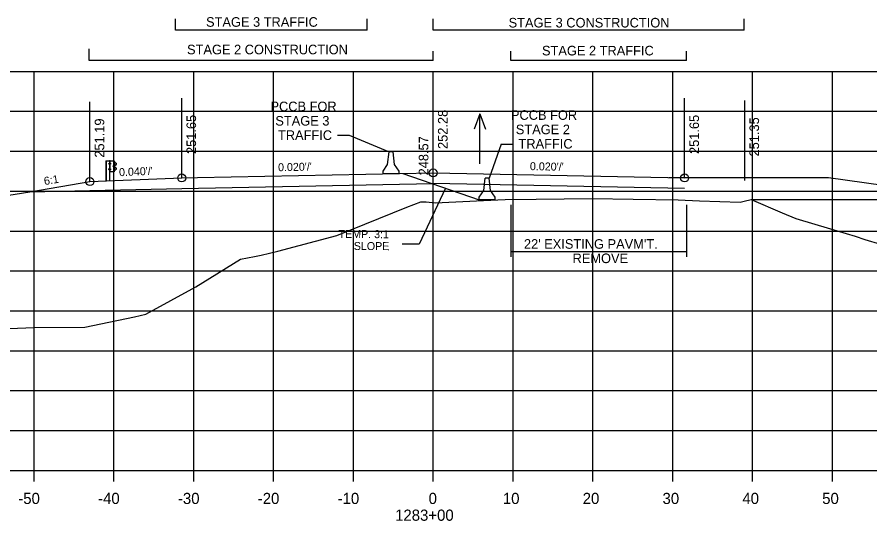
# Model space of a CAD drawing. Extents: x 1342547 to 1344156, y -1532351 to -1517216.
# Drawn here: x 1342650.7 to 1342757.6, y -1522875.1 to -1522812 of the extents above; entities that cross this region are included whole.
import ezdxf

# ---------------------------------------------------------------- set-up
doc = ezdxf.new("R2010")
doc.units = 0
for name, color, linetype in [('R_Alt Surface', 7, 'Continuous'), ('R_Axis', 7, 'Continuous'), ('R_Axis Annot', 7, 'Continuous'), ('R_Draft', 7, 'Continuous'), ('R_Drive', 7, 'Continuous'), ('R_Exist Surface', 7, 'Continuous'), ('R_Fin Surface', 7, 'Continuous'), ('R_Grid', 7, 'Continuous'), ('R_MOT', 7, 'Continuous'), ('R_No Plot', 7, 'Continuous'), ('R_Water', 7, 'Continuous'), ('R_Xsect Elev', 7, 'Continuous'), ('R_Xsect Slope', 7, 'Continuous')]:
    doc.layers.add(name, color=color, linetype=linetype)

msp = doc.modelspace()

# ---------------------------------------------------------------- linework, layer by layer
at = {"layer": 'R_Alt Surface'}
for points in [[(1342659.87, -1522833.73), (1342671.37, -1522833.5), (1342702.87, -1522832.87)], [(1342734.37, -1522833.5), (1342702.87, -1522832.87)], [(1342652.34, -1522833.88), (1342659.87, -1522833.73)]]:
    msp.add_lwpolyline(points, dxfattribs=at)
at = {"layer": 'R_Axis'}
for p, q in [((1342562.87, -1522868.81), (1342842.87, -1522868.81)), ((1342652.87, -1522870.21), (1342652.87, -1522868.81)), ((1342662.87, -1522870.21), (1342662.87, -1522868.81)), ((1342672.87, -1522870.21), (1342672.87, -1522868.81)), ((1342682.87, -1522870.21), (1342682.87, -1522868.81)), ((1342692.87, -1522870.21), (1342692.87, -1522868.81)), ((1342702.87, -1522870.21), (1342702.87, -1522868.81)), ((1342712.87, -1522870.21), (1342712.87, -1522868.81)), ((1342722.87, -1522870.21), (1342722.87, -1522868.81)), ((1342732.87, -1522870.21), (1342732.87, -1522868.81)), ((1342742.87, -1522870.21), (1342742.87, -1522868.81)), ((1342752.87, -1522870.21), (1342752.87, -1522868.81))]:
    msp.add_line(p, q, dxfattribs=at)
at = {"layer": 'R_Draft'}
for p, q in [((1342670.6, -1522813.64), (1342670.6, -1522812.21)), ((1342694.6, -1522813.64), (1342694.6, -1522812.21)), ((1342702.87, -1522813.64), (1342702.87, -1522812.21)), ((1342741.82, -1522813.64), (1342741.82, -1522812.21)), ((1342694.6, -1522813.64), (1342670.6, -1522813.64)), ((1342741.82, -1522813.64), (1342702.87, -1522813.64)), ((1342659.79, -1522817.43), (1342659.79, -1522816)), ((1342702.87, -1522817.43), (1342702.87, -1522816.29)), ((1342712.6, -1522817.43), (1342712.6, -1522816.29)), ((1342734.6, -1522817.43), (1342734.6, -1522816.29)), ((1342702.87, -1522817.43), (1342659.79, -1522817.43)), ((1342734.6, -1522817.43), (1342712.6, -1522817.43)), ((1342661.87, -1522830.01), (1342661.87, -1522832.53)), ((1342661.9, -1522830.01), (1342661.9, -1522832.53)), ((1342662.39, -1522830.01), (1342662.33, -1522830.01)), ((1342662.36, -1522832.53), (1342662.36, -1522830.01)), ((1342662.39, -1522830.01), (1342662.39, -1522830.01)), ((1342662.89, -1522831.38), (1342662.89, -1522830.02)), ((1342663.04, -1522830.22), (1342662.93, -1522830.16)), ((1342663.02, -1522830.24), (1342662.93, -1522830.19)), ((1342663.17, -1522830.33), (1342663.04, -1522830.22)), ((1342662.26, -1522831.11), (1342662.26, -1522831.02)), ((1342662.31, -1522831.03), (1342662.26, -1522831.03)), ((1342662.31, -1522831.1), (1342662.26, -1522831.1)), ((1342662.31, -1522831.13), (1342662.26, -1522831.13)), ((1342662.27, -1522830.42), (1342662.27, -1522830.33)), ((1342662.32, -1522830.44), (1342662.27, -1522830.44)), ((1342662.31, -1522831), (1342662.27, -1522831)), ((1342662.31, -1522831.1), (1342662.27, -1522831.1)), ((1342662.32, -1522830.31), (1342662.28, -1522830.31)), ((1342662.32, -1522830.34), (1342662.28, -1522830.34)), ((1342662.32, -1522830.41), (1342662.28, -1522830.41)), ((1342662.32, -1522830.41), (1342662.28, -1522830.41)), ((1342662.31, -1522831.13), (1342662.31, -1522831)), ((1342662.32, -1522830.44), (1342662.32, -1522830.31)), ((1342662.45, -1522830.38), (1342662.39, -1522830.38)), ((1342662.45, -1522831.06), (1342662.39, -1522831.06)), ((1342662.4, -1522830.32), (1342662.45, -1522830.32)), ((1342662.4, -1522830.44), (1342662.45, -1522830.44)), ((1342662.45, -1522831), (1342662.4, -1522831)), ((1342662.45, -1522831.13), (1342662.4, -1522831.13)), ((1342662.45, -1522830.32), (1342662.45, -1522830.44)), ((1342662.45, -1522831.13), (1342662.45, -1522831)), ((1342662.88, -1522830.63), (1342662.83, -1522830.63)), ((1342662.83, -1522830.74), (1342662.83, -1522830.65)), ((1342662.88, -1522830.66), (1342662.83, -1522830.66)), ((1342662.88, -1522830.73), (1342662.83, -1522830.73)), ((1342662.88, -1522830.76), (1342662.83, -1522830.76)), ((1342662.88, -1522830.73), (1342662.84, -1522830.73)), ((1342662.88, -1522830.76), (1342662.88, -1522830.63)), ((1342662.92, -1522831.21), (1342663.03, -1522831.16)), ((1342662.93, -1522830.76), (1342662.93, -1522830.63)), ((1342662.93, -1522831.23), (1342663.04, -1522831.18)), ((1342662.96, -1522830.76), (1342662.96, -1522830.63)), ((1342663.13, -1522830.93), (1342662.97, -1522830.83)), ((1342662.98, -1522830.56), (1342663.15, -1522830.45)), ((1342662.99, -1522830.58), (1342663.16, -1522830.47)), ((1342663.14, -1522830.91), (1342662.99, -1522830.81)), ((1342663.15, -1522830.34), (1342663.02, -1522830.24)), ((1342663.03, -1522831.16), (1342663.16, -1522831.05)), ((1342663.04, -1522831.18), (1342663.17, -1522831.07)), ((1342662.39, -1522831.38), (1342662.36, -1522831.38)), ((1342699.09, -1522831.61), (1342708.64, -1522834.92)), ((1342712.6, -1522835.54), (1342712.6, -1522842.06)), ((1342734.6, -1522835.54), (1342734.6, -1522842.06)), ((1342712.6, -1522841.39), (1342734.6, -1522841.39))]:
    msp.add_line(p, q, dxfattribs=at)
for points in [[(1342690.9, -1522826.81), (1342692.34, -1522826.81)], [(1342692.34, -1522826.81), (1342697.34, -1522828.89)], [(1342711.38, -1522827.91), (1342709.89, -1522832.17)], [(1342711.38, -1522827.91), (1342712.82, -1522827.91)], [(1342661.87, -1522830.01), (1342662.33, -1522830.01), (1342662.32, -1522832.53)]]:
    msp.add_lwpolyline(points, dxfattribs=at)
for points in [[(1342662.92, -1522830.01), (1342662.92, -1522831.38), (1342662.39, -1522831.38), (1342662.39, -1522830.01)], [(1342662.26, -1522831.03), (1342662.26, -1522831.09), (1342662.23, -1522831.09), (1342662.23, -1522831.03)], [(1342662.27, -1522830.34), (1342662.27, -1522830.4), (1342662.24, -1522830.4), (1342662.24, -1522830.34)], [(1342662.31, -1522830.98), (1342662.31, -1522831.15), (1342662.32, -1522831.15), (1342662.32, -1522830.98)], [(1342662.32, -1522830.29), (1342662.32, -1522830.46), (1342662.33, -1522830.46), (1342662.33, -1522830.29)], [(1342662.45, -1522830.32), (1342662.45, -1522830.44), (1342662.39, -1522830.44), (1342662.39, -1522830.32)], [(1342662.45, -1522831), (1342662.45, -1522831.13), (1342662.39, -1522831.13), (1342662.39, -1522831)], [(1342662.82, -1522830.66), (1342662.82, -1522830.73), (1342662.8, -1522830.73), (1342662.8, -1522830.66)], [(1342662.88, -1522830.61), (1342662.88, -1522830.78), (1342662.89, -1522830.78), (1342662.89, -1522830.61)]]:
    msp.add_lwpolyline(points, close=True, dxfattribs=at)
for centre, radius, start, end in [((1342662.28, -1522831.02), 0.022, 134.5745, 222.2244), ((1342662.35, -1522831.06), 0.0922, 159.7423, 200.2577), ((1342662.28, -1522831.11), 0.025, 140.9334, 216.6234), ((1342662.29, -1522830.33), 0.022, 134.5745, 222.2244), ((1342662.36, -1522830.37), 0.0922, 159.7423, 200.2577), ((1342662.3, -1522830.42), 0.025, 140.9334, 216.6234), ((1342662.85, -1522830.65), 0.022, 134.5745, 222.2244), ((1342662.92, -1522830.7), 0.0922, 159.7423, 200.2577), ((1342662.85, -1522830.74), 0.025, 140.9334, 216.6234), ((1342663.02, -1522830.63), 0.0865, 118.106, 175.0444), ((1342663, -1522830.77), 0.0703, 171.7804, 246.8536), ((1342662.95, -1522830.7), 0.0453, 282.9554, 86.0697), ((1342663.02, -1522830.63), 0.0622, 118.106, 175.0444), ((1342663, -1522830.77), 0.0462, 171.7804, 246.8536), ((1342663.09, -1522831), 0.0854, 325.2184, 59.12), ((1342663.09, -1522831), 0.109, 325.2184, 59.12), ((1342663.12, -1522830.4), 0.062, 299.2499, 57.9783), ((1342663.12, -1522830.4), 0.0856, 299.2499, 57.9783)]:
    msp.add_arc(centre, radius, start, end, dxfattribs=at)
at = {"layer": 'R_Drive'}
for points in [[(1342732.37, -1522832.12), (1342752.37, -1522832.12), (1342842.87, -1522844.79)], [(1342734.37, -1522832.16), (1342752.37, -1522832.12), (1342842.87, -1522844.79)]]:
    msp.add_lwpolyline(points, dxfattribs=at)
at = {"layer": 'R_Exist Surface'}
msp.add_lwpolyline([(1342649.79, -1522851.01), (1342652.84, -1522850.89), (1342659.25, -1522850.85), (1342665.45, -1522849.54), (1342666.88, -1522849.23), (1342673.16, -1522845.8), (1342678.73, -1522842.33), (1342680.49, -1522842.02), (1342681.33, -1522841.85), (1342683.42, -1522841.34), (1342690.8, -1522839.38), (1342699.58, -1522835.81), (1342701.34, -1522835.15), (1342701.98, -1522835.17), (1342703.12, -1522835.26), (1342709.17, -1522834.97), (1342711.89, -1522834.84), (1342715.79, -1522834.8), (1342722.78, -1522834.73), (1342727.91, -1522834.82), (1342733.54, -1522834.91), (1342736.23, -1522835.02), (1342741.32, -1522835.21), (1342741.83, -1522835.07), (1342742.69, -1522834.84), (1342746.57, -1522836.54), (1342748.28, -1522837.24), (1342754.62, -1522839.11), (1342755.73, -1522839.45), (1342756.96, -1522839.87), (1342764.77, -1522842.19)], dxfattribs=at)
at = {"layer": 'R_Fin Surface'}
for points in [[(1342600.54, -1522847.19), (1342605.56, -1522848.86), (1342648.69, -1522834.49), (1342652.34, -1522833.88), (1342659.87, -1522832.62), (1342671.37, -1522832.16), (1342673.37, -1522832.12), (1342702.87, -1522831.53), (1342734.37, -1522832.16)], [(1342742.69, -1522834.84), (1342771.75, -1522834.84)]]:
    msp.add_lwpolyline(points, dxfattribs=at)
at = {"layer": 'R_Grid'}
for p, q in [((1342562.87, -1522818.81), (1342842.87, -1522818.81)), ((1342652.87, -1522868.81), (1342652.87, -1522818.81)), ((1342662.87, -1522868.81), (1342662.87, -1522818.81)), ((1342672.87, -1522868.81), (1342672.87, -1522818.81)), ((1342682.87, -1522868.81), (1342682.87, -1522818.81)), ((1342692.87, -1522868.81), (1342692.87, -1522818.81)), ((1342702.87, -1522868.81), (1342702.87, -1522818.81)), ((1342712.87, -1522868.81), (1342712.87, -1522818.81)), ((1342722.87, -1522868.81), (1342722.87, -1522818.81)), ((1342732.87, -1522868.81), (1342732.87, -1522818.81)), ((1342742.87, -1522868.81), (1342742.87, -1522818.81)), ((1342752.87, -1522868.81), (1342752.87, -1522818.81)), ((1342562.87, -1522823.81), (1342842.87, -1522823.81)), ((1342562.87, -1522828.81), (1342842.87, -1522828.81)), ((1342562.87, -1522833.81), (1342842.87, -1522833.81)), ((1342562.87, -1522838.81), (1342842.87, -1522838.81)), ((1342562.87, -1522843.81), (1342842.87, -1522843.81)), ((1342562.87, -1522848.81), (1342842.87, -1522848.81)), ((1342562.87, -1522853.81), (1342842.87, -1522853.81)), ((1342562.87, -1522858.81), (1342842.87, -1522858.81)), ((1342562.87, -1522863.81), (1342842.87, -1522863.81)), ((1342562.87, -1522868.81), (1342842.87, -1522868.81))]:
    msp.add_line(p, q, dxfattribs=at)
at = {"layer": 'R_MOT'}
for p, q in [((1342697.17, -1522830.48), (1342697.34, -1522828.89)), ((1342697.59, -1522828.89), (1342697.34, -1522828.89)), ((1342697.84, -1522828.89), (1342697.59, -1522828.89)), ((1342698.01, -1522830.48), (1342697.84, -1522828.89)), ((1342696.6, -1522831.31), (1342697.17, -1522830.48)), ((1342698.6, -1522831.31), (1342698.01, -1522830.48)), ((1342696.59, -1522831.64), (1342696.6, -1522831.31)), ((1342698.59, -1522831.64), (1342696.59, -1522831.64)), ((1342698.59, -1522831.64), (1342698.6, -1522831.31)), ((1342709.22, -1522833.75), (1342709.39, -1522832.17)), ((1342709.64, -1522832.17), (1342709.39, -1522832.17)), ((1342709.89, -1522832.17), (1342709.64, -1522832.17)), ((1342710.06, -1522833.75), (1342709.89, -1522832.17)), ((1342708.65, -1522834.58), (1342709.22, -1522833.75)), ((1342710.65, -1522834.58), (1342710.06, -1522833.75)), ((1342708.64, -1522834.92), (1342708.65, -1522834.58)), ((1342710.64, -1522834.92), (1342708.64, -1522834.92)), ((1342710.64, -1522834.92), (1342710.65, -1522834.58))]:
    msp.add_line(p, q, dxfattribs=at)
at = {"layer": 'R_No Plot'}
for centre in [(1342702.87, -1522831.53), (1342659.87, -1522832.62), (1342671.37, -1522832.16), (1342734.37, -1522832.16)]:
    msp.add_circle(centre, 0.5, dxfattribs=at)
at = {"layer": 'R_Water'}
for p, q in [((1342708.71, -1522824.12), (1342708.01, -1522826.05)), ((1342708.71, -1522830.41), (1342708.71, -1522824.12)), ((1342708.71, -1522824.12), (1342709.41, -1522826.05))]:
    msp.add_line(p, q, dxfattribs=at)
at = {"layer": 'R_Xsect Elev'}
for p, q in [((1342702.87, -1522831.53), (1342702.87, -1522821.53)), ((1342659.87, -1522832.62), (1342659.87, -1522822.62)), ((1342671.37, -1522832.16), (1342671.37, -1522822.16)), ((1342734.37, -1522832.16), (1342734.37, -1522822.16)), ((1342741.89, -1522832.47), (1342741.89, -1522822.47)), ((1342702.87, -1522835.24), (1342702.87, -1522825.24)), ((1342704.4, -1522833.45), (1342701.12, -1522840.47)), ((1342701.12, -1522840.47), (1342698.98, -1522840.47))]:
    msp.add_line(p, q, dxfattribs=at)

# ---------------------------------------------------------------- texts
at = {"layer": 'R_Axis Annot'}
for s, p in [('-50', (1342650.9, -1522873.01)), ('-40', (1342660.9, -1522873.01)), ('-30', (1342670.9, -1522873.01)), ('-20', (1342680.9, -1522873.01)), ('-10', (1342690.9, -1522873.01)), ('0', (1342702.3, -1522873.01)), ('10', (1342711.6, -1522873.01)), ('20', (1342721.6, -1522873.01)), ('30', (1342731.6, -1522873.01)), ('40', (1342741.6, -1522873.01)), ('50', (1342751.6, -1522873.01)), ('1283+00', (1342698.1, -1522875.11))]:
    msp.add_text(s, height=1.4, dxfattribs=at).set_placement(p)
at = {"layer": 'R_Draft'}
for s, p in [('STAGE 3 TRAFFIC', (1342674.42, -1522813.22)), ('STAGE 3 CONSTRUCTION', (1342712.32, -1522813.31)), ('STAGE 2 CONSTRUCTION', (1342672.04, -1522816.67)), ('STAGE 2 TRAFFIC', (1342716.5, -1522816.81)), ('PCCB FOR', (1342682.49, -1522823.8)), ('PCCB FOR', (1342712.61, -1522824.88)), ('STAGE 3', (1342683.1, -1522825.6)), ('STAGE 2', (1342713.22, -1522826.68)), ('TRAFFIC', (1342683.43, -1522827.4)), ('TRAFFIC', (1342713.56, -1522828.48)), ("22' EXISTING PAVM'T.", (1342714.24, -1522841.03)), ('REMOVE', (1342720.33, -1522842.83))]:
    msp.add_text(s, height=1.2, dxfattribs=at).set_placement(p)
at = {"layer": 'R_Xsect Elev'}
for s, p in [('252.28', (1342704.67, -1522828.53)), ('251.19', (1342661.67, -1522829.62)), ('251.65', (1342673.17, -1522829.16)), ('251.65', (1342736.17, -1522829.16)), ('251.35', (1342743.69, -1522829.47)), ('248.57', (1342702.27, -1522831.84))]:
    msp.add_text(s, height=1.2, rotation=90, dxfattribs=at).set_placement(p)
at = {"layer": 'R_Xsect Slope'}
for s, rotation, p in [("0.020'/'", 1.1458, (1342683.45, -1522831.32)), ("0.020'/'", 358.8542, (1342714.98, -1522831.18)), ("0.040'/'", 2.2906, (1342663.54, -1522831.94)), ('6:1', 9.4623, (1342654.2, -1522833.06)), ('TEMP. 3:1', 359.6242, (1342691.01, -1522839.67)), ('SLOPE', 359.6242, (1342692.92, -1522841.18))]:
    msp.add_text(s, height=1, rotation=rotation, dxfattribs=at).set_placement(p)

doc.saveas('drawing.dxf')
